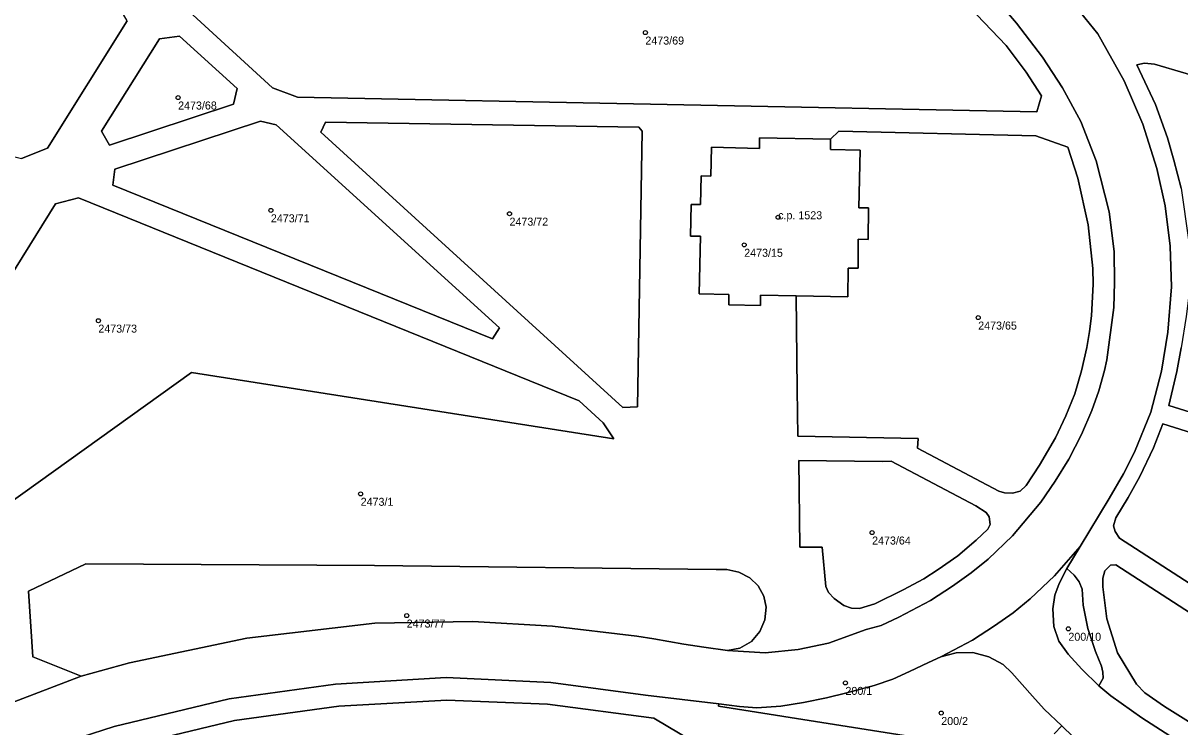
# Model space of a CAD drawing. Extents: x -878211 to -870363, y -1058464 to -1052522.
# Drawn here: x -873815.3 to -873670.8, y -1055715.1 to -1055627.1 of the extents above; entities that cross this region are included whole.
import ezdxf

# ---------------------------------------------------------------- set-up
doc = ezdxf.new("R2010")
doc.units = 0
for name, color, linetype in [('Definiční body', 7, 'Continuous'), ('Polygon budovy', 7, 'Continuous'), ('Polygon parcely', 7, 'Continuous')]:
    doc.layers.add(name, color=color, linetype=linetype)

msp = doc.modelspace()

# ---------------------------------------------------------------- linework, layer by layer
at = {"layer": 'Definiční body'}
for centre in [(-873737.54, -1055628.29994), (-873795.93, -1055636.41994), (-873784.34, -1055650.51994), (-873754.52, -1055650.93994), (-873720.95, -1055651.37994), (-873725.19, -1055654.82994), (-873695.95, -1055663.92994), (-873805.9, -1055664.30994), (-873773.12, -1055685.95994), (-873709.21, -1055690.79994), (-873767.37, -1055701.17994), (-873684.68, -1055702.82994), (-873712.54, -1055709.59994), (-873700.57, -1055713.35994)]:
    msp.add_circle(centre, 0.25, dxfattribs=at)
at = {"layer": 'Polygon budovy'}
msp.add_lwpolyline([(-873731.89, -1055653.73), (-873730.67, -1055653.75), (-873730.8, -1055660.95), (-873727.1, -1055661.02), (-873727.12, -1055662.34), (-873723.16, -1055662.4), (-873723.14, -1055661.12), (-873718.71, -1055661.19), (-873712.24, -1055661.32), (-873712.2, -1055657.73), (-873710.97, -1055657.74), (-873710.93, -1055654.13), (-873709.71, -1055654.15), (-873709.64, -1055650.2), (-873710.86, -1055650.19), (-873710.71, -1055642.98), (-873714.42, -1055642.9), (-873714.39, -1055641.6), (-873723.28, -1055641.47), (-873723.29, -1055642.79), (-873729.26, -1055642.62), (-873729.36, -1055646.23), (-873730.57, -1055646.21), (-873730.66, -1055649.8), (-873731.81, -1055649.78)], close=True, dxfattribs=at)
at = {"layer": 'Polygon parcely'}
for points in [[(-873791.41, -1055617.99), (-873794.52, -1055623.04), (-873794.1, -1055626.06), (-873784.12, -1055635.21), (-873781.02, -1055636.35), (-873688.62, -1055638.21), (-873688.03, -1055636.18), (-873689.95, -1055633.26), (-873692.45, -1055629.91), (-873709.04, -1055612.52), (-873709.71, -1055612.75), (-873710.35, -1055613.65), (-873710.69, -1055615.6), (-873749.3, -1055615.3), (-873749.27, -1055612.78), (-873749.95, -1055611.34), (-873751.11, -1055610.48), (-873752.85, -1055610.22), (-873754.68, -1055610.63), (-873756.62, -1055611.97), (-873757.91, -1055613.96), (-873758.27, -1055615.63), (-873758.41, -1055621.54), (-873763.54, -1055621.49)], [(-873807.28, -1055617.83), (-873808.09, -1055618.33), (-873813.76, -1055618.21), (-873844.38, -1055617.36), (-873858.34, -1055617.38), (-873858.43, -1055621.25), (-873858.66, -1055631.36), (-873856.86, -1055633.81), (-873815.49, -1055644.05), (-873812.26, -1055642.73), (-873802.31, -1055626.82), (-873806.09, -1055620.23)], [(-873805.49, -1055640.61), (-873798.27, -1055629.08), (-873795.74, -1055628.72), (-873788.56, -1055635.29), (-873789, -1055637.26), (-873804.51, -1055642.37)], [(-873805.49, -1055640.61), (-873804.51, -1055642.37), (-873789, -1055637.26), (-873788.56, -1055635.29), (-873795.74, -1055628.72), (-873798.27, -1055629.08)], [(-873666.91, -1055676.55), (-873665.99, -1055634.56), (-873673.92, -1055632.23), (-873675.18, -1055632.1), (-873676.11, -1055632.32), (-873673.79, -1055637.28), (-873672.31, -1055641.46), (-873671.52, -1055644.23), (-873670.59, -1055647.73), (-873669.67, -1055654.18), (-873669.44, -1055659.97), (-873669.58, -1055660.83), (-873669.96, -1055663.79), (-873670.6, -1055667.72), (-873671.12, -1055670.66), (-873672.14, -1055674.89)], [(-873785.65, -1055639.37), (-873783.66, -1055639.81), (-873755.78, -1055665.2), (-873756.66, -1055666.59), (-873804.08, -1055647.35), (-873803.84, -1055645.38)], [(-873785.65, -1055639.37), (-873803.84, -1055645.38), (-873804.08, -1055647.35), (-873756.66, -1055666.59), (-873755.78, -1055665.2), (-873783.66, -1055639.81)], [(-873778.09, -1055640.74), (-873777.51, -1055639.48), (-873738.34, -1055640.13), (-873737.95, -1055640.62), (-873738.54, -1055675.06), (-873740.35, -1055675.18)], [(-873778.09, -1055640.74), (-873740.35, -1055675.18), (-873738.54, -1055675.06), (-873737.95, -1055640.62), (-873738.34, -1055640.13), (-873777.51, -1055639.48)], [(-873684.98, -1055676.22), (-873686.3, -1055678.94), (-873688.3, -1055682.37), (-873689.95, -1055684.9), (-873690.7, -1055685.61), (-873691.68, -1055685.85), (-873692.68, -1055685.84), (-873693.39, -1055685.62), (-873703.52, -1055680.25), (-873703.46, -1055679.02), (-873718.49, -1055678.76), (-873718.56, -1055672.89), (-873718.71, -1055661.19), (-873723.14, -1055661.12), (-873723.16, -1055662.4), (-873727.12, -1055662.34), (-873727.1, -1055661.02), (-873730.8, -1055660.95), (-873730.67, -1055653.75), (-873731.89, -1055653.73), (-873731.81, -1055649.78), (-873730.66, -1055649.8), (-873730.57, -1055646.21), (-873729.36, -1055646.23), (-873729.26, -1055642.62), (-873723.29, -1055642.79), (-873723.28, -1055641.47), (-873714.39, -1055641.6), (-873713.37, -1055640.62), (-873688.76, -1055641.18), (-873684.76, -1055642.6), (-873683.5, -1055646.51), (-873682.22, -1055652.31), (-873681.62, -1055657.78), (-873681.58, -1055659.73), (-873681.8, -1055663.7), (-873682.03, -1055665.68), (-873682.37, -1055667.65), (-873683.03, -1055670.59), (-873683.89, -1055673.47)], [(-873714.39, -1055641.6), (-873714.42, -1055642.9), (-873710.71, -1055642.98), (-873710.86, -1055650.19), (-873709.64, -1055650.2), (-873709.71, -1055654.15), (-873710.93, -1055654.13), (-873710.97, -1055657.74), (-873712.2, -1055657.73), (-873712.24, -1055661.32), (-873718.71, -1055661.19), (-873718.56, -1055672.89), (-873718.49, -1055678.76), (-873703.46, -1055679.02), (-873703.52, -1055680.25), (-873693.39, -1055685.62), (-873692.68, -1055685.84), (-873691.68, -1055685.85), (-873690.7, -1055685.61), (-873689.95, -1055684.9), (-873688.3, -1055682.37), (-873686.3, -1055678.94), (-873684.98, -1055676.22), (-873683.89, -1055673.47), (-873683.03, -1055670.59), (-873682.37, -1055667.65), (-873682.03, -1055665.68), (-873681.8, -1055663.7), (-873681.58, -1055659.73), (-873681.62, -1055657.78), (-873682.22, -1055652.31), (-873683.5, -1055646.51), (-873684.76, -1055642.6), (-873688.76, -1055641.18), (-873713.37, -1055640.62)], [(-873712.2, -1055657.73), (-873710.97, -1055657.74), (-873710.93, -1055654.13), (-873709.71, -1055654.15), (-873709.64, -1055650.2), (-873710.86, -1055650.19), (-873710.71, -1055642.98), (-873714.42, -1055642.9), (-873714.39, -1055641.6), (-873723.28, -1055641.47), (-873723.29, -1055642.79), (-873729.26, -1055642.62), (-873729.36, -1055646.23), (-873730.57, -1055646.21), (-873730.66, -1055649.8), (-873731.81, -1055649.78), (-873731.89, -1055653.73), (-873730.67, -1055653.75), (-873730.8, -1055660.95), (-873727.1, -1055661.02), (-873727.12, -1055662.34), (-873723.16, -1055662.4), (-873723.14, -1055661.12), (-873718.71, -1055661.19), (-873712.24, -1055661.32)], [(-873741.48, -1055679.07), (-873794.26, -1055670.78), (-873824.94, -1055692.78), (-873836.33, -1055692.61), (-873836.07, -1055689.6), (-873811.25, -1055649.69), (-873808.37, -1055648.95), (-873745.8, -1055674.31), (-873742.83, -1055677.06)], [(-873741.48, -1055679.07), (-873742.83, -1055677.06), (-873745.8, -1055674.31), (-873808.37, -1055648.95), (-873811.25, -1055649.69), (-873836.07, -1055689.6), (-873836.33, -1055692.61), (-873824.94, -1055692.78), (-873794.26, -1055670.78)], [(-873706.82, -1055681.88), (-873696.26, -1055687.46), (-873694.96, -1055688.27), (-873694.58, -1055688.81), (-873694.45, -1055689.79), (-873694.75, -1055690.37), (-873696.19, -1055691.75), (-873698.48, -1055693.7), (-873700.95, -1055695.41), (-873702.75, -1055696.59), (-873705.32, -1055697.94), (-873708.87, -1055699.71), (-873710.8, -1055700.29), (-873711.79, -1055700.26), (-873712.73, -1055699.91), (-873713.97, -1055699.04), (-873714.64, -1055698.27), (-873715.01, -1055697.52), (-873715.46, -1055692.61), (-873718.26, -1055692.63), (-873718.38, -1055681.8), (-873707.94, -1055681.89)], [(-873706.82, -1055681.88), (-873707.94, -1055681.89), (-873718.38, -1055681.8), (-873718.26, -1055692.63), (-873715.46, -1055692.61), (-873715.01, -1055697.52), (-873714.64, -1055698.27), (-873713.97, -1055699.04), (-873712.73, -1055699.91), (-873711.79, -1055700.26), (-873710.8, -1055700.29), (-873708.87, -1055699.71), (-873705.32, -1055697.94), (-873702.75, -1055696.59), (-873700.95, -1055695.41), (-873698.48, -1055693.7), (-873696.19, -1055691.75), (-873694.75, -1055690.37), (-873694.45, -1055689.79), (-873694.58, -1055688.81), (-873694.96, -1055688.27), (-873696.26, -1055687.46)], [(-873727.26, -1055705.54), (-873725.72, -1055705.23), (-873724.28, -1055704.4), (-873723.25, -1055703.17), (-873722.6, -1055701.7), (-873722.45, -1055700.11), (-873722.72, -1055698.73), (-873723.45, -1055697.44), (-873724.47, -1055696.44), (-873725.85, -1055695.73), (-873727.38, -1055695.42), (-873728.71, -1055695.43), (-873771.38, -1055694.92), (-873807.46, -1055694.7), (-873814.63, -1055698.12), (-873814.08, -1055706.34), (-873808.05, -1055708.75), (-873802, -1055707.07), (-873787.33, -1055704), (-873771.35, -1055702.1), (-873759.1, -1055701.93), (-873749.15, -1055702.49), (-873738.59, -1055703.76), (-873736.47, -1055704.07), (-873732.72, -1055704.74), (-873730.25, -1055705.11)], [(-873684.86, -1055695.27), (-873685.84, -1055697.15), (-873686.36, -1055698.63), (-873686.63, -1055700.33), (-873686.52, -1055702.52), (-873685.86, -1055704.37), (-873684.7, -1055706.01), (-873682.99, -1055707.86), (-873680.87, -1055709.95), (-873680.35, -1055709), (-873680.36, -1055708.23), (-873680.53, -1055707.48), (-873681.28, -1055705.67), (-873682.26, -1055702.8), (-873682.84, -1055699.89), (-873682.96, -1055697.89), (-873683.33, -1055696.94), (-873683.97, -1055696.14)], [(-873676.15, -1055709.76), (-873678.53, -1055705.85), (-873679.89, -1055701.56), (-873680.37, -1055697.58), (-873680.37, -1055696.49), (-873680.14, -1055695.58), (-873679.41, -1055694.85), (-873678.75, -1055694.81), (-873654.28, -1055710.67), (-873654.54, -1055713.41), (-873661.33, -1055714.14), (-873666.91, -1055714.88), (-873667.85, -1055714.99), (-873668.58, -1055714.92), (-873669.32, -1055714.64), (-873672.69, -1055712.53), (-873675.11, -1055710.83)], [(-873676.15, -1055709.76), (-873675.11, -1055710.83), (-873672.69, -1055712.53), (-873669.32, -1055714.64), (-873668.58, -1055714.92), (-873667.85, -1055714.99), (-873666.91, -1055714.88), (-873661.33, -1055714.14), (-873654.54, -1055713.41), (-873654.28, -1055710.67), (-873678.75, -1055694.81), (-873679.41, -1055694.85), (-873680.14, -1055695.58), (-873680.37, -1055696.49), (-873680.37, -1055697.58), (-873679.89, -1055701.56), (-873678.53, -1055705.85)], [(-873784.91, -1055743.5), (-873784, -1055745.21), (-873767.94, -1055741.17), (-873761.1, -1055736.35), (-873760.29, -1055739.18), (-873753.39, -1055734.38), (-873752.6, -1055737.15), (-873745.82, -1055732.4), (-873744.71, -1055735.22), (-873719.18, -1055728.66), (-873717.78, -1055727.89), (-873717.4, -1055726.41), (-873718.3, -1055724.83), (-873736.48, -1055714), (-873749.79, -1055712.24), (-873762.37, -1055711.74), (-873775.86, -1055712.48), (-873788.9, -1055714.29), (-873802.92, -1055717.65), (-873804.49, -1055719.75), (-873810.02, -1055740.11), (-873809.51, -1055742.18), (-873801.25, -1055753.46), (-873799.25, -1055753.83)], [(-873784.91, -1055743.5), (-873799.25, -1055753.83), (-873801.25, -1055753.46), (-873809.51, -1055742.18), (-873810.02, -1055740.11), (-873804.49, -1055719.75), (-873802.92, -1055717.65), (-873788.9, -1055714.29), (-873775.86, -1055712.48), (-873762.37, -1055711.74), (-873749.79, -1055712.24), (-873736.48, -1055714), (-873718.3, -1055724.83), (-873717.4, -1055726.41), (-873717.78, -1055727.89), (-873719.18, -1055728.66), (-873744.71, -1055735.22), (-873745.82, -1055732.4), (-873752.6, -1055737.15), (-873753.39, -1055734.38), (-873760.29, -1055739.18), (-873761.1, -1055736.35), (-873767.94, -1055741.17), (-873784, -1055745.21)]]:
    msp.add_lwpolyline(points, close=True, dxfattribs=at)
for points in [[(-873709.04, -1055612.52), (-873692.45, -1055629.91), (-873689.95, -1055633.26), (-873688.03, -1055636.18), (-873688.62, -1055638.21), (-873781.02, -1055636.35), (-873784.12, -1055635.21), (-873794.1, -1055626.06)], [(-873699.3, -1055617.59), (-873691.17, -1055627.11), (-873687.9, -1055631.37), (-873685.43, -1055635.21), (-873683.14, -1055639.42), (-873681.22, -1055644.32), (-873679.58, -1055650.7), (-873678.97, -1055655.64), (-873678.93, -1055659.53), (-873678.99, -1055662.68), (-873679.88, -1055669.2), (-873680.15, -1055670.55), (-873680.88, -1055673.08), (-873681.73, -1055675.54), (-873683.05, -1055678.52), (-873684.64, -1055681.62), (-873686.34, -1055684.36), (-873688.13, -1055687), (-873691.66, -1055691.22), (-873694.7, -1055694.11), (-873696.81, -1055695.84), (-873699.15, -1055697.5), (-873701.91, -1055699.28), (-873705.88, -1055701.37), (-873708.09, -1055702.4), (-873709.96, -1055702.93), (-873714.65, -1055704.6), (-873718.43, -1055705.4), (-873722.58, -1055705.85), (-873727.26, -1055705.54), (-873730.25, -1055705.11), (-873732.72, -1055704.74), (-873736.47, -1055704.07), (-873738.59, -1055703.76)], [(-873724.47, -1055696.44), (-873723.45, -1055697.44), (-873722.72, -1055698.73), (-873722.45, -1055700.11), (-873722.6, -1055701.7), (-873723.25, -1055703.17), (-873724.28, -1055704.4), (-873725.72, -1055705.23), (-873727.26, -1055705.54), (-873722.58, -1055705.85), (-873718.43, -1055705.4), (-873714.65, -1055704.6), (-873709.96, -1055702.93), (-873708.09, -1055702.4), (-873705.88, -1055701.37), (-873701.91, -1055699.28), (-873699.15, -1055697.5), (-873696.81, -1055695.84), (-873694.7, -1055694.11), (-873691.66, -1055691.22), (-873688.13, -1055687), (-873686.34, -1055684.36), (-873684.64, -1055681.62), (-873683.05, -1055678.52), (-873681.73, -1055675.54), (-873680.88, -1055673.08), (-873680.15, -1055670.55), (-873679.88, -1055669.2), (-873678.99, -1055662.68), (-873678.93, -1055659.53), (-873678.97, -1055655.64), (-873679.58, -1055650.7), (-873681.22, -1055644.32), (-873683.14, -1055639.42), (-873685.43, -1055635.21), (-873687.9, -1055631.37), (-873691.17, -1055627.11), (-873699.3, -1055617.59)], [(-873812.17, -1055717.71), (-873803.91, -1055715.03), (-873789.55, -1055711.59), (-873776.28, -1055709.74), (-873762.42, -1055708.93), (-873749.34, -1055709.52), (-873737.51, -1055711.12), (-873728.36, -1055712.2), (-873725.76, -1055712.55), (-873723.61, -1055712.71), (-873720.6, -1055712.5), (-873717.78, -1055712.02), (-873714.91, -1055711.44), (-873712.37, -1055710.83), (-873708.97, -1055709.91), (-873706.61, -1055709.11), (-873704.54, -1055708.15), (-873702.15, -1055707.02), (-873700.64, -1055706.34), (-873696.67, -1055704.25), (-873693.91, -1055702.47), (-873691.57, -1055700.82), (-873689.46, -1055699.08), (-873686.42, -1055696.19), (-873683.22, -1055692.53), (-873679.58, -1055686.52), (-873677.79, -1055683.45), (-873676.41, -1055680.73), (-873674.38, -1055675.74), (-873673.05, -1055670.62), (-873672.24, -1055665.75), (-873671.8, -1055660.06), (-873671.97, -1055655.01), (-873672.57, -1055649.97), (-873673.64, -1055645.3), (-873675.39, -1055639.75), (-873677.71, -1055634.32), (-873681.01, -1055628.45), (-873686.43, -1055621.74)], [(-873686.43, -1055621.74), (-873681.01, -1055628.45), (-873677.71, -1055634.32), (-873675.39, -1055639.75), (-873673.64, -1055645.3), (-873672.57, -1055649.97), (-873671.97, -1055655.01), (-873671.8, -1055660.06), (-873672.24, -1055665.75), (-873673.05, -1055670.62), (-873674.38, -1055675.74), (-873676.41, -1055680.73), (-873677.79, -1055683.45), (-873679.58, -1055686.52), (-873683.22, -1055692.53), (-873684.86, -1055695.27), (-873683.97, -1055696.14), (-873683.33, -1055696.94), (-873682.96, -1055697.89), (-873682.84, -1055699.89), (-873682.26, -1055702.8), (-873681.28, -1055705.67), (-873680.53, -1055707.48), (-873680.36, -1055708.23), (-873680.35, -1055709), (-873680.87, -1055709.95), (-873679.37, -1055711.22), (-873675.5, -1055713.95), (-873671.4, -1055716.57)], [(-873802.31, -1055626.82), (-873812.26, -1055642.73), (-873815.49, -1055644.05)], [(-873670.59, -1055647.73), (-873671.52, -1055644.23), (-873672.31, -1055641.46), (-873673.79, -1055637.28), (-873676.11, -1055632.32), (-873675.18, -1055632.1), (-873673.92, -1055632.23), (-873665.99, -1055634.56)], [(-873666.91, -1055676.55), (-873672.14, -1055674.89), (-873671.12, -1055670.66), (-873670.6, -1055667.72)], [(-873646.63, -1055711.94), (-873678.28, -1055691.49), (-873678.85, -1055690.67), (-873679.05, -1055689.97), (-873678.77, -1055688.95), (-873677.21, -1055686.42), (-873675.76, -1055683.8), (-873674.06, -1055680.2), (-873672.86, -1055677.21), (-873667.04, -1055679.05)], [(-873667.04, -1055679.05), (-873672.86, -1055677.21), (-873674.06, -1055680.2), (-873675.76, -1055683.8), (-873677.21, -1055686.42), (-873678.77, -1055688.95), (-873679.05, -1055689.97), (-873678.85, -1055690.67), (-873678.28, -1055691.49), (-873646.63, -1055711.94)], [(-873671.4, -1055716.57), (-873675.5, -1055713.95), (-873679.37, -1055711.22), (-873680.87, -1055709.95), (-873682.99, -1055707.86), (-873684.7, -1055706.01), (-873685.86, -1055704.37), (-873686.52, -1055702.52), (-873686.63, -1055700.33), (-873686.36, -1055698.63), (-873685.84, -1055697.15), (-873684.86, -1055695.27), (-873683.22, -1055692.53), (-873686.42, -1055696.19), (-873689.46, -1055699.08), (-873691.57, -1055700.82), (-873693.91, -1055702.47), (-873696.67, -1055704.25), (-873700.64, -1055706.34), (-873698.7, -1055705.82), (-873696.61, -1055705.8), (-873694.62, -1055706.31), (-873692.85, -1055707.29), (-873691.74, -1055708.34), (-873689.18, -1055711.26), (-873687.7, -1055712.87), (-873685.52, -1055714.97), (-873684.08, -1055716.32)], [(-873814.63, -1055698.12), (-873807.46, -1055694.7), (-873771.38, -1055694.92), (-873728.71, -1055695.43), (-873727.38, -1055695.42), (-873725.85, -1055695.73), (-873724.47, -1055696.44)], [(-873824.63, -1055715.08), (-873808.05, -1055708.75), (-873814.08, -1055706.34), (-873814.63, -1055698.12)], [(-873738.59, -1055703.76), (-873749.15, -1055702.49), (-873759.1, -1055701.93), (-873771.35, -1055702.1), (-873787.33, -1055704), (-873802, -1055707.07), (-873808.05, -1055708.75), (-873824.63, -1055715.08)], [(-873686.46, -1055715.95), (-873685.52, -1055714.97), (-873687.7, -1055712.87), (-873689.18, -1055711.26), (-873691.74, -1055708.34), (-873692.85, -1055707.29), (-873694.62, -1055706.31), (-873696.61, -1055705.8), (-873698.7, -1055705.82), (-873700.64, -1055706.34), (-873702.15, -1055707.02), (-873704.54, -1055708.15), (-873706.61, -1055709.11), (-873708.97, -1055709.91), (-873712.37, -1055710.83), (-873714.91, -1055711.44), (-873717.78, -1055712.02), (-873720.6, -1055712.5), (-873723.61, -1055712.71), (-873725.76, -1055712.55), (-873728.36, -1055712.2), (-873728.41, -1055712.49), (-873696.24, -1055717.6)], [(-873696.24, -1055717.6), (-873728.41, -1055712.49), (-873728.36, -1055712.2), (-873737.51, -1055711.12), (-873749.34, -1055709.52), (-873762.42, -1055708.93), (-873776.28, -1055709.74), (-873789.55, -1055711.59), (-873803.91, -1055715.03), (-873812.17, -1055717.71)], [(-873684.08, -1055716.32), (-873685.52, -1055714.97), (-873686.46, -1055715.95)]]:
    msp.add_lwpolyline(points, dxfattribs=at)

# ---------------------------------------------------------------- texts
at = {"layer": 'Definiční body'}
for s, p in [('2473/69', (-873737.54, -1055629.789)), ('2473/68', (-873795.93, -1055637.909)), ('c.p. 1523', (-873720.95, -1055651.629)), ('2473/71', (-873784.34, -1055652.009)), ('2473/72', (-873754.52, -1055652.429)), ('2473/15', (-873725.19, -1055656.319)), ('2473/73', (-873805.9, -1055665.799)), ('2473/65', (-873695.95, -1055665.419)), ('2473/1', (-873773.12, -1055687.449)), ('2473/64', (-873709.21, -1055692.289)), ('2473/77', (-873767.37, -1055702.669)), ('200/10', (-873684.68, -1055704.319)), ('200/1', (-873712.54, -1055711.089)), ('200/2', (-873700.57, -1055714.849))]:
    msp.add_text(s, height=0.999996, dxfattribs=at).set_placement(p)

doc.saveas('drawing.dxf')
